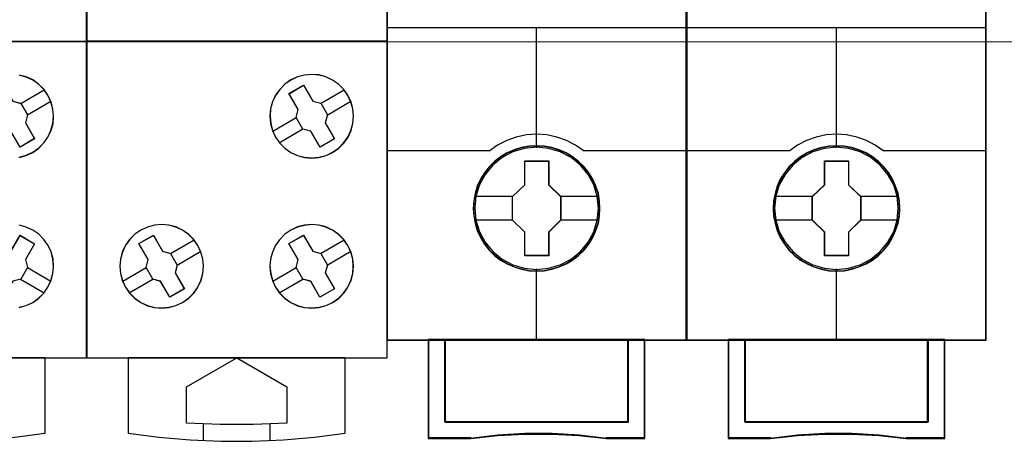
# Model space of a CAD drawing. Header units: millimetres. Extents: x -1290 to 1795, y -4192 to -1311.
# Tile 913 of 1056: x 1450.02 to 1461.83, y -2233.57 to -2228.51. Entities that reach past the tile are written whole.
import ezdxf

# ---------------------------------------------------------------- set-up
doc = ezdxf.new("R2010")
doc.units = ezdxf.units.MM
doc.layers.add('45', color=7, linetype='Continuous')
doc.layers.add('Aparatura', color=7, linetype='Continuous', lineweight=13)

# ---------------------------------------------------------------- blocks, each defined once
blk = doc.blocks.new('*U272')
at = {"layer": '45', "color": 7}
for points in [[(396.443918, -233.608264), (414.447332, -233.608264), (414.447332, -233.608264), (414.447332, -316.599208), (414.447332, -316.599208), (396.443918, -316.599208), (396.443918, -316.599208), (396.443918, -233.608264), (396.443918, -233.608264)], [(408.566145, -300.704759), (409.431816, -300.208218), (409.449364, -300.237426), (409.999182, -301.189616), (410.47881, -301.323974), (410.876551, -302.013288), (410.75372, -302.492304), (411.303538, -303.438651), (410.437867, -303.941033), (409.888048, -302.994686), (409.402571, -302.860328), (409.00483, -302.171013), (409.133511, -301.691998), (409.121812, -301.662789), (408.566145, -300.704759)], [(410.43798, -309.237716), (411.303538, -309.740407), (410.753791, -310.693181), (410.876607, -311.166646), (410.47307, -311.862229), (410.005201, -311.990825), (409.449606, -312.943599), (408.584048, -312.446753), (409.139643, -311.488134), (409.00513, -311.014669), (409.408668, -310.319086), (409.888233, -310.196336), (410.43798, -309.237716)], [(398.934247, -316.586639), (398.934247, -321.089789), (398.934247, -321.089789), (400.788927, -321.335735), (402.643607, -321.505555), (404.509989, -321.581681), (406.370519, -321.581681), (408.242752, -321.505555), (410.091581, -321.335735), (411.946261, -321.089789), (411.946261, -321.089789), (411.946261, -316.586639), (398.934247, -316.586639)]]:
    blk.add_lwpolyline(points, close=True, dxfattribs=at)
at = {"layer": '45', "color": 59}
blk.add_lwpolyline([(396.447498, -233.613651), (414.443751, -233.613651), (414.443751, -316.593821), (396.447498, -316.593821), (396.447498, -233.613651)], close=True, dxfattribs=at)
at = {"layer": '45', "color": 7}
for points in [[(396.443918, -297.586809), (414.447332, -297.586809)], [(410.375312, -304.559465), (410.803007, -304.442381), (411.195549, -304.2609), (411.552938, -304.003315), (411.863456, -303.698896), (412.109527, -303.34179), (412.291151, -302.949558), (412.414187, -302.522201), (412.44934, -302.094844), (412.408328, -301.661632), (412.291151, -301.234275), (412.109527, -300.836189), (412.109527, -300.836189), (411.857597, -300.479083), (411.547079, -300.174664), (411.195549, -299.922933), (410.803007, -299.741453), (410.375312, -299.624369)], [(410.373648, -304.555937), (410.800578, -304.439062), (411.192419, -304.257907), (411.549169, -304.000783), (411.859132, -303.69691), (412.104764, -303.340443), (412.286063, -302.948914), (412.408879, -302.522323), (412.443969, -302.095731), (412.40303, -301.663296), (412.286063, -301.236704), (412.104764, -300.839331), (412.104764, -300.839331), (411.853284, -300.482865), (411.543321, -300.178991), (411.192419, -299.927711), (410.800578, -299.746556), (410.373648, -299.629682)], [(410.000287, -301.187061), (410.481484, -301.321807), (410.481484, -301.321807), (410.880526, -302.013111), (410.880526, -302.013111), (410.757292, -302.493509), (410.757292, -302.493509), (411.308909, -303.442588), (411.308909, -303.442588), (410.440407, -303.94642), (410.440407, -303.94642), (409.88879, -302.997341)], [(410.472831, -301.330397), (411.88181, -300.513451)], [(410.870281, -302.019863), (412.284631, -301.201122)], [(410.375312, -313.554381), (410.803007, -313.449005), (411.201408, -313.255816), (411.552938, -313.004085), (411.857597, -312.699667), (412.109527, -312.34256), (412.109527, -312.34256), (412.291151, -311.944474), (412.408328, -311.522971), (412.44934, -311.095614), (412.414187, -310.656548), (412.29701, -310.229191), (412.115386, -309.83696), (411.863456, -309.479853), (411.558797, -309.16958), (411.201408, -308.917849), (410.803007, -308.736369), (410.375312, -308.619285)], [(410.373648, -313.550863), (410.800578, -313.445676), (411.198267, -313.252833), (411.549169, -313.001554), (411.853284, -312.69768), (412.104764, -312.341213), (412.104764, -312.341213), (412.286063, -311.94384), (412.40303, -311.523093), (412.443969, -311.096501), (412.408879, -310.658222), (412.291911, -310.231631), (412.110612, -309.840102), (411.859132, -309.483635), (411.555017, -309.173918), (411.198267, -308.922638), (410.800578, -308.741483), (410.373648, -308.624608)], [(409.888014, -310.194602), (410.439932, -309.234125), (410.439932, -309.234125), (410.439932, -309.234125), (411.308909, -309.73779), (411.308909, -309.73779), (410.756991, -310.692411), (410.756991, -310.692411), (410.880292, -311.166793), (410.880292, -311.166793), (410.475161, -311.863725), (410.475161, -311.863725), (410.005443, -311.992569)], [(410.870281, -311.160681), (412.284631, -311.977627)], [(410.46746, -311.855534), (411.88181, -312.679662)]]:
    blk.add_lwpolyline(points, dxfattribs=at)
blk = doc.blocks.new('*U273')
at = {"layer": '45', "color": 7}
for points in [[(414.427639, -233.611855), (432.438214, -233.611855), (432.438214, -233.611855), (432.438214, -316.601003), (432.438214, -316.601003), (414.427639, -316.601003), (414.427639, -316.601003), (414.427639, -233.611855), (414.427639, -233.611855)], [(414.4348, -233.619037), (432.429262, -233.619037), (432.429262, -316.593821), (414.4348, -316.593821), (414.4348, -233.619037)], [(430.10412, -300.841127), (429.85192, -300.483637), (429.541069, -300.17303), (429.183297, -299.926889), (428.784469, -299.733493), (428.36218, -299.622143), (427.934027, -299.58698), (427.494143, -299.628004), (427.071855, -299.733493), (426.673027, -299.921029), (426.315255, -300.17303), (426.010269, -300.483637), (425.758069, -300.841127), (425.570385, -301.23378), (425.453083, -301.655736), (425.423757, -302.095274), (425.458948, -302.528951), (425.570385, -302.956767), (425.752204, -303.349421), (426.010269, -303.706911), (426.315255, -304.011657), (426.678892, -304.269519), (427.071855, -304.451194), (427.494143, -304.562544), (427.934027, -304.603567), (428.36218, -304.562544), (428.790334, -304.451194), (429.183297, -304.263658), (429.546934, -304.011657), (429.846055, -303.701051), (430.109985, -303.349421), (430.285938, -302.950907), (430.403241, -302.528951), (430.438431, -302.101134), (430.397376, -301.655736), (430.285938, -301.239641), (430.10412, -300.841127)], [(430.097913, -300.844718), (429.846434, -300.488251), (429.53647, -300.178534), (429.17972, -299.933098), (428.782031, -299.740255), (428.360949, -299.629224), (427.934019, -299.594162), (427.495391, -299.635068), (427.074309, -299.740255), (426.67662, -299.927254), (426.31987, -300.178534), (426.015755, -300.488251), (425.764275, -300.844718), (425.577128, -301.236247), (425.46016, -301.656995), (425.430919, -302.095274), (425.466009, -302.527709), (425.577128, -302.9543), (425.758427, -303.34583), (426.015755, -303.702296), (426.31987, -304.00617), (426.682469, -304.263293), (427.074309, -304.444449), (427.495391, -304.555479), (427.934019, -304.596385), (428.360949, -304.555479), (428.78788, -304.444449), (429.17972, -304.25745), (429.542319, -304.00617), (429.840585, -303.696453), (430.103762, -303.34583), (430.279213, -302.948457), (430.39618, -302.527709), (430.43127, -302.101117), (430.390332, -301.656995), (430.279213, -301.242091), (430.097913, -300.844718)], [(426.562398, -300.73979), (427.433084, -300.235151), (427.433084, -300.235151), (427.986088, -301.191618), (427.986088, -301.191618), (428.468495, -301.314844), (428.468495, -301.314844), (428.874423, -302.013123), (428.874423, -302.013123), (428.744997, -302.500159), (428.744997, -302.500159), (429.298, -303.456626), (429.298, -303.456626), (428.427314, -303.955397), (428.427314, -303.955397), (427.868427, -302.99893), (427.868427, -302.99893), (427.391903, -302.863968), (427.391903, -302.863968), (426.985975, -302.171556), (426.985975, -302.171556), (427.115401, -301.696257), (427.115401, -301.696257), (426.562398, -300.73979), (426.562398, -300.73979)], [(426.57135, -300.745023), (427.436908, -300.242332), (427.986654, -301.195107), (428.46622, -301.317857), (428.869757, -302.01344), (428.741093, -302.498595), (429.290839, -303.45137), (428.425281, -303.948215), (427.869686, -302.995441), (427.395969, -302.861), (426.992432, -302.171262), (427.121096, -301.697797), (426.57135, -300.745023)], [(421.100622, -309.836511), (420.848422, -309.47902), (420.537571, -309.174274), (420.179799, -308.916412), (419.786836, -308.734737), (419.364548, -308.623387), (418.924664, -308.582364), (418.490646, -308.623387), (418.068357, -308.740597), (417.675395, -308.922273), (417.317623, -309.168414), (417.006771, -309.484881), (416.754571, -309.83065), (416.566888, -310.235025), (416.455451, -310.656981), (416.42026, -311.090657), (416.461316, -311.530195), (416.566888, -311.94629), (416.754571, -312.344804), (417.006771, -312.702295), (417.317623, -313.012901), (417.675395, -313.259042), (418.068357, -313.452439), (418.490646, -313.563788), (418.930529, -313.598951), (419.364548, -313.557928), (419.786836, -313.446578), (420.185664, -313.264903), (420.537571, -313.012901), (420.848422, -312.702295), (421.094757, -312.344804), (421.288306, -311.952151), (421.399743, -311.530195), (421.434934, -311.090657), (421.399743, -310.656981), (421.282441, -310.235025), (421.100622, -309.836511)], [(421.094416, -309.840102), (420.842936, -309.483635), (420.532973, -309.179761), (420.176223, -308.922638), (419.784382, -308.741483), (419.3633, -308.630452), (418.924673, -308.589546), (418.491894, -308.630452), (418.070812, -308.747326), (417.678971, -308.928482), (417.322221, -309.173918), (417.012258, -309.489479), (416.760778, -309.834258), (416.57363, -310.237475), (416.462511, -310.658222), (416.427421, -311.090657), (416.46836, -311.528936), (416.57363, -311.94384), (416.760778, -312.341213), (417.012258, -312.69768), (417.322221, -313.007397), (417.678971, -313.252833), (418.070812, -313.445676), (418.491894, -313.556707), (418.930521, -313.591769), (419.3633, -313.550863), (419.784382, -313.439832), (420.182071, -313.258677), (420.532973, -313.007397), (420.842936, -312.69768), (421.088568, -312.341213), (421.281564, -311.949684), (421.392683, -311.528936), (421.427773, -311.090657), (421.392683, -310.658222), (421.275715, -310.237475), (421.094416, -309.840102)], [(430.104497, -309.836866), (429.846339, -309.479409), (429.541245, -309.174692), (429.177478, -308.922714), (428.784374, -308.735196), (428.361935, -308.623857), (427.927762, -308.576977), (427.493588, -308.629717), (427.071149, -308.735196), (426.672179, -308.922714), (426.314279, -309.168832), (426.009184, -309.485269), (425.756894, -309.831006), (425.569143, -310.235342), (425.451799, -310.657258), (425.416596, -311.090894), (425.457666, -311.53039), (425.569143, -311.946446), (425.751027, -312.344923), (426.003317, -312.702379), (426.314279, -313.012957), (426.672179, -313.259074), (427.071149, -313.452452), (427.493588, -313.563791), (427.927762, -313.598951), (428.361935, -313.557932), (428.790242, -313.446593), (429.183345, -313.264934), (429.547112, -313.012957), (429.846339, -312.702379), (430.104497, -312.344923), (430.28638, -311.952306), (430.397857, -311.53039), (430.43306, -311.090894), (430.397857, -310.657258), (430.28638, -310.235342), (430.104497, -309.836866)], [(430.096718, -309.840444), (429.839482, -309.48401), (429.535476, -309.180164), (429.173007, -308.928907), (428.781307, -308.741925), (428.360375, -308.630905), (427.927751, -308.584159), (427.495127, -308.636748), (427.074196, -308.741925), (426.676649, -308.928907), (426.320027, -309.174321), (426.016021, -309.489853), (425.764631, -309.834601), (425.577551, -310.237781), (425.460625, -310.65849), (425.425548, -311.090886), (425.466471, -311.529125), (425.577551, -311.943991), (425.758785, -312.341328), (426.010175, -312.697762), (426.320027, -313.007451), (426.676649, -313.252864), (427.074196, -313.44569), (427.495127, -313.55671), (427.927751, -313.591769), (428.360375, -313.550867), (428.787153, -313.439846), (429.178853, -313.258708), (429.541322, -313.007451), (429.839482, -312.697762), (430.096718, -312.341328), (430.277952, -311.949834), (430.389031, -311.529125), (430.424109, -311.090886), (430.389031, -310.65849), (430.277952, -310.237781), (430.096718, -309.840444)], [(417.560691, -309.729305), (418.431377, -309.230534), (418.431377, -309.230534), (418.984381, -310.187001), (418.984381, -310.187001), (419.466788, -310.321963), (419.466788, -310.321963), (419.866833, -311.014375), (419.866833, -311.014375), (419.74329, -311.489674), (419.74329, -311.489674), (420.296293, -312.446142), (420.296293, -312.446142), (419.425607, -312.950781), (419.425607, -312.950781), (418.86672, -311.994314), (418.86672, -311.994314), (418.396079, -311.86522), (418.396079, -311.86522), (417.990151, -311.172808), (417.990151, -311.172808), (418.113694, -310.685773), (418.113694, -310.685773), (417.560691, -309.729305), (417.560691, -309.729305)], [(417.567852, -309.734562), (418.43341, -309.237716), (418.983156, -310.19049), (419.462722, -310.324931), (419.860411, -311.014669), (419.737595, -311.488134), (420.287342, -312.440908), (419.421784, -312.943599), (418.866189, -311.990825), (418.39832, -311.862229), (417.994783, -311.172491), (418.117598, -310.687336), (417.567852, -309.734562)], [(426.557027, -309.729305), (427.427713, -309.230534), (427.427713, -309.230534), (427.9866, -310.187001), (427.9866, -310.187001), (428.469007, -310.316095), (428.469007, -310.316095), (428.874935, -311.014375), (428.874935, -311.014375), (428.739626, -311.489674), (428.739626, -311.489674), (429.292629, -312.446142), (429.292629, -312.446142), (428.421943, -312.950781), (428.421943, -312.950781), (427.86894, -311.994314), (427.86894, -311.994314), (427.392415, -311.86522), (427.392415, -311.86522), (426.986487, -311.172808), (426.986487, -311.172808), (427.110031, -310.685773), (427.110031, -310.685773), (426.557027, -309.729305), (426.557027, -309.729305)], [(426.564188, -309.734562), (427.430316, -309.237716), (427.986276, -310.19049), (428.466158, -310.319086), (428.869961, -311.014669), (428.73536, -311.488134), (429.285468, -312.440908), (428.41934, -312.943599), (427.869232, -311.990825), (427.395203, -311.862229), (426.9914, -311.172491), (427.114296, -310.687336), (426.564188, -309.734562)], [(416.917968, -316.584844), (416.917968, -321.091231), (416.917968, -321.091231), (418.76756, -321.337354), (420.634712, -321.501436), (422.501864, -321.583476), (424.363163, -321.583476), (426.230315, -321.501436), (428.08576, -321.337354), (429.935353, -321.091231), (429.935353, -321.091231), (429.935353, -316.584844), (416.917968, -316.584844)], [(420.419825, -318.321063), (423.432521, -316.584844), (423.432521, -316.584844), (426.433495, -318.321063), (426.433495, -318.321063), (426.433495, -320.491337), (426.433495, -320.491337), (424.4348, -320.585186), (422.430243, -320.585186), (420.419825, -320.491337), (420.419825, -320.491337), (420.419825, -318.321063), (420.419825, -318.321063)]]:
    blk.add_lwpolyline(points, close=True, dxfattribs=at)
for points in [[(414.427639, -297.583218), (432.438214, -297.583218)], [(428.456552, -301.326806), (429.876272, -300.504473)], [(428.861163, -302.021659), (430.273722, -301.199326)], [(425.586676, -302.985835), (427.001025, -302.163502)], [(425.984126, -303.680688), (427.403846, -302.851173)], [(419.454845, -310.332963), (420.874565, -309.505244)], [(428.456552, -310.327576), (429.876272, -309.505244)], [(419.852295, -311.022429), (421.277386, -310.19471)], [(428.861163, -311.022429), (430.273722, -310.19471)], [(416.59034, -311.986605), (418.004689, -311.164272)], [(425.586676, -311.986605), (427.001025, -311.164272)], [(416.98779, -312.676071), (418.40751, -311.853739)], [(425.984126, -312.676071), (427.403846, -311.853739)], [(421.424192, -320.538504), (421.424192, -321.549362)], [(425.416596, -320.538504), (425.416596, -321.549362)]]:
    blk.add_lwpolyline(points, dxfattribs=at)
blk = doc.blocks.new('*U274')
at = {"layer": '45', "color": 7}
for points in [[(450.405822, -233.780631), (432.432843, -233.780631), (432.432843, -315.511143), (450.405822, -315.511143), (450.405822, -233.780631)], [(450.386128, -233.798586), (432.450746, -233.798586), (432.450746, -315.493189), (450.386128, -315.493189), (450.386128, -233.798586)], [(445.217487, -307.627225), (445.195178, -307.175828), (445.122675, -306.724431), (444.966515, -306.289548), (444.788045, -305.876685), (444.553804, -305.480337), (444.269369, -305.133532), (443.940316, -304.814251), (443.572222, -304.533504), (443.198552, -304.291291), (442.763533, -304.104126), (442.334091, -303.977515), (441.876763, -303.894942), (441.419436, -303.867418), (440.962108, -303.894942), (440.515934, -303.977515), (440.064184, -304.104126), (439.651473, -304.291291), (439.261071, -304.533504), (438.898556, -304.814251), (438.563925, -305.133532), (438.296221, -305.480337), (438.050826, -305.876685), (437.855625, -306.289548), (437.732927, -306.724431), (437.643693, -307.175828), (437.615807, -307.627225), (437.643693, -308.078622), (437.732927, -308.513504), (437.855625, -308.948386), (438.050826, -309.36125), (438.296221, -309.757598), (438.563925, -310.115413), (438.898556, -310.440198), (439.261071, -310.71544), (439.651473, -310.946644), (440.064184, -311.133808), (440.515934, -311.265925), (440.962108, -311.359507), (441.419436, -311.381526), (441.876763, -311.359507), (442.334091, -311.265925), (442.763533, -311.133808), (443.198552, -310.946644), (443.572222, -310.71544), (443.940316, -310.440198), (444.269369, -310.115413), (444.553804, -309.757598), (444.788045, -309.36125), (444.966515, -308.948386), (445.122675, -308.513504), (445.195178, -308.078622), (445.217487, -307.627225)], [(445.217487, -307.627225), (445.195178, -307.175828), (445.122675, -306.724431), (444.966515, -306.289548), (444.788045, -305.876685), (444.553804, -305.480337), (444.269369, -305.133532), (443.940316, -304.814251), (443.572222, -304.533504), (443.198552, -304.291291), (442.763533, -304.104126), (442.334091, -303.977515), (441.876763, -303.894942), (441.419436, -303.867418), (440.962108, -303.894942), (440.515934, -303.977515), (440.064184, -304.104126), (439.651473, -304.291291), (439.261071, -304.533504), (438.898556, -304.814251), (438.563925, -305.133532), (438.296221, -305.480337), (438.050826, -305.876685), (437.855625, -306.289548), (437.732927, -306.724431), (437.643693, -307.175828), (437.615807, -307.627225), (437.643693, -308.078622), (437.732927, -308.513504), (437.855625, -308.948386), (438.050826, -309.36125), (438.296221, -309.757598), (438.563925, -310.115413), (438.898556, -310.440198), (439.261071, -310.71544), (439.651473, -310.946644), (440.064184, -311.133808), (440.515934, -311.265925), (440.962108, -311.359507), (441.419436, -311.381526), (441.876763, -311.359507), (442.334091, -311.265925), (442.763533, -311.133808), (443.198552, -310.946644), (443.572222, -310.71544), (443.940316, -310.440198), (444.269369, -310.115413), (444.553804, -309.757598), (444.788045, -309.36125), (444.966515, -308.948386), (445.122675, -308.513504), (445.195178, -308.078622), (445.217487, -307.627225)], [(445.197794, -307.627211), (445.175595, -307.177972), (445.103451, -306.728732), (444.948062, -306.295928), (444.770476, -305.885038), (444.537393, -305.490583), (444.254364, -305.145436), (443.926939, -304.827681), (443.560666, -304.548276), (443.188844, -304.30722), (442.755976, -304.12095), (442.328658, -303.994944), (441.873593, -303.912766), (441.418527, -303.885373), (440.963461, -303.912766), (440.519494, -303.994944), (440.069978, -304.12095), (439.659308, -304.30722), (439.270837, -304.548276), (438.910114, -304.827681), (438.577139, -305.145436), (438.310759, -305.490583), (438.066578, -305.885038), (437.872342, -306.295928), (437.750251, -306.728732), (437.661458, -307.177972), (437.63371, -307.627211), (437.661458, -308.076451), (437.750251, -308.509255), (437.872342, -308.94206), (438.066578, -309.35295), (438.310759, -309.747404), (438.577139, -310.103509), (438.910114, -310.426742), (439.270837, -310.700669), (439.659308, -310.930767), (440.069978, -311.117037), (440.519494, -311.248522), (440.963461, -311.341657), (441.418527, -311.363571), (441.873593, -311.341657), (442.328658, -311.248522), (442.755976, -311.117037), (443.188844, -310.930767), (443.560666, -310.700669), (443.926939, -310.426742), (444.254364, -310.103509), (444.537393, -309.747404), (444.770476, -309.35295), (444.948062, -308.94206), (445.103451, -308.509255), (445.175595, -308.076451), (445.197794, -307.627211)], [(440.70518, -304.770548), (442.150355, -304.770548), (442.150355, -306.198953), (442.875754, -306.904883), (442.875754, -308.333288), (442.150355, -309.050249), (442.150355, -310.467624), (440.70518, -310.467624), (440.70518, -309.050249), (439.962911, -308.333288), (439.962911, -306.904883), (440.70518, -306.198953), (440.70518, -304.770548)], [(440.70518, -304.770548), (442.150355, -304.770548), (442.150355, -304.770548), (442.150355, -306.198953), (442.150355, -306.198953), (442.875754, -306.904883), (442.875754, -306.904883), (442.875754, -308.333288), (442.875754, -308.333288), (442.150355, -309.050249), (442.150355, -309.050249), (442.150355, -310.467624), (442.150355, -310.467624), (440.70518, -310.467624), (440.70518, -310.467624), (440.70518, -309.050249), (440.70518, -309.050249), (439.962911, -308.333288), (439.962911, -308.333288), (439.962911, -306.904883), (439.962911, -306.904883), (440.70518, -306.198953), (440.70518, -306.198953), (440.70518, -304.770548), (440.70518, -304.770548)], [(440.713502, -304.788502), (442.140024, -304.788502), (442.140024, -306.207454), (442.856061, -306.908712), (442.856061, -308.327664), (442.140024, -309.039879), (442.140024, -310.447874), (440.713502, -310.447874), (440.713502, -309.039879), (439.980814, -308.327664), (439.980814, -306.908712), (440.713502, -306.207454), (440.713502, -304.788502)], [(446.917428, -315.473438), (446.917428, -320.424044), (435.919447, -320.424044), (435.919447, -315.473438), (434.923172, -315.473438), (434.923172, -321.421883), (437.466734, -321.421883), (439.086376, -321.245469), (440.717149, -321.157262), (442.347923, -321.157262), (443.978696, -321.245469), (445.603904, -321.421883), (447.913702, -321.421883), (447.913702, -315.473438), (446.917428, -315.473438)], [(441.412869, -315.473438), (435.916797, -315.473438), (435.916797, -320.428979), (446.920077, -320.428979), (446.920077, -315.473438), (441.412869, -315.473438)], [(446.920077, -320.428979), (446.920077, -315.473438), (441.412869, -315.473438), (435.916797, -315.473438), (435.916797, -320.428979), (446.920077, -320.428979)]]:
    blk.add_lwpolyline(points, close=True, dxfattribs=at)
at = {"layer": '45', "color": 139}
for points in [[(450.405822, -233.780631), (432.432843, -233.780631), (432.432843, -315.511143), (450.405822, -315.511143), (450.405822, -233.780631)], [(445.127971, -307.616333), (445.055454, -306.895156), (444.849059, -306.212516), (444.503208, -305.579421), (444.045791, -305.023399), (443.482389, -304.571976), (442.835312, -304.230655), (442.138031, -304.021459), (441.412859, -303.955397), (440.693265, -304.021459), (440.001563, -304.230655), (439.354486, -304.571976), (438.791083, -305.023399), (438.333667, -305.579421), (437.987816, -306.212516), (437.775842, -306.895156), (437.708903, -307.616333), (437.775842, -308.332005), (437.987816, -309.020151), (438.333667, -309.64774), (438.791083, -310.203762), (439.354486, -310.660691), (440.001563, -310.996506), (440.693265, -311.211207), (441.412859, -311.282774), (442.138031, -311.211207), (442.835312, -310.996506), (443.482389, -310.660691), (444.045791, -310.203762), (444.503208, -309.64774), (444.849059, -309.020151), (445.055454, -308.332005), (445.127971, -307.616333)]]:
    blk.add_lwpolyline(points, close=True, dxfattribs=at)
for points in [[(432.432843, -296.773454), (450.405822, -296.773454)], [(441.393373, -296.773454), (441.393373, -303.998489)], [(444.263249, -304.190606), (443.749221, -303.837366), (443.212844, -303.546799), (442.637356, -303.341692), (442.028344, -303.210652), (441.413745, -303.17077), (440.810321, -303.210652), (440.201309, -303.341692), (439.625821, -303.546799), (439.07827, -303.837366), (438.575416, -304.190606)], [(432.432843, -304.151105), (438.613013, -304.151105)], [(444.223862, -304.151105), (450.405822, -304.151105)], [(441.393373, -311.239683), (441.393373, -315.511143)], [(434.923172, -315.473438), (434.923172, -321.421883)], [(435.916797, -315.473438), (435.916797, -320.428979)], [(446.882481, -320.428979), (446.882481, -315.473438)], [(447.874316, -315.473438), (447.874316, -321.421883)], [(435.916797, -320.391274), (446.920077, -320.391274)], [(445.611357, -321.421883), (443.983325, -321.220788), (442.349719, -321.120241), (440.716112, -321.120241), (439.082505, -321.220788), (437.460049, -321.421883)], [(437.497646, -321.382382), (434.923172, -321.382382)], [(447.913702, -321.382382), (445.57197, -321.382382)]]:
    blk.add_lwpolyline(points, dxfattribs=at)
at = {"layer": '45', "color": 7}
for points in [[(437.687419, -306.891016), (440.000507, -306.891016)], [(442.836367, -306.891016), (445.144084, -306.891016)], [(437.687419, -308.30945), (440.000507, -308.30945)], [(442.836367, -308.30945), (445.144084, -308.30945)]]:
    blk.add_lwpolyline(points, dxfattribs=at)
at = {"layer": '45', "color": 59}
for points in [[(446.917428, -315.473438), (446.917428, -320.424044), (435.919447, -320.424044), (435.919447, -315.473438), (434.923172, -315.473438), (434.923172, -321.421883), (437.466734, -321.421883), (439.086376, -321.245469), (440.717149, -321.157262), (442.347923, -321.157262), (443.978696, -321.245469), (445.603904, -321.421883), (447.913702, -321.421883), (447.913702, -315.473438), (446.917428, -315.473438)], [(446.902408, -315.491393), (446.902408, -320.410618), (435.936257, -320.410618), (435.936257, -315.491393), (434.942866, -315.491393), (434.942866, -321.402132), (437.479066, -321.402132), (439.09402, -321.226837), (440.720074, -321.139189), (442.346128, -321.139189), (443.972181, -321.226837), (445.592686, -321.402132), (447.895799, -321.402132), (447.895799, -315.491393), (446.902408, -315.491393)], [(441.412869, -315.473438), (435.916797, -315.473438), (435.916797, -320.428979), (446.920077, -320.428979), (446.920077, -315.473438), (441.412869, -315.473438)], [(446.920077, -320.428979), (446.920077, -315.473438), (441.412869, -315.473438), (435.916797, -315.473438), (435.916797, -320.428979), (446.920077, -320.428979)], [(441.412887, -315.491393), (435.9347, -315.491393), (435.9347, -320.411024), (446.902174, -320.411024), (446.902174, -315.491393), (441.412887, -315.491393)]]:
    blk.add_lwpolyline(points, close=True, dxfattribs=at)
at = {"layer": '45', "color": 140}
blk.add_lwpolyline([(446.902174, -320.411024), (446.902174, -315.491393), (441.412887, -315.491393), (435.9347, -315.491393), (435.9347, -320.411024), (446.902174, -320.411024)], close=True, dxfattribs=at)
blk = doc.blocks.new('*U275')
at = {"layer": '45', "color": 7}
for points in [[(468.391333, -233.780631), (450.418354, -233.780631), (450.418354, -315.511143), (468.391333, -315.511143), (468.391333, -233.780631)], [(463.202998, -307.627225), (463.18069, -307.175828), (463.108186, -306.724431), (462.952026, -306.289548), (462.773556, -305.876685), (462.539315, -305.480337), (462.25488, -305.133532), (461.925827, -304.814251), (461.557734, -304.533504), (461.184063, -304.291291), (460.749044, -304.104126), (460.319602, -303.977515), (459.862274, -303.894942), (459.404947, -303.867418), (458.947619, -303.894942), (458.501445, -303.977515), (458.049695, -304.104126), (457.636984, -304.291291), (457.246583, -304.533504), (456.884067, -304.814251), (456.549437, -305.133532), (456.281732, -305.480337), (456.036337, -305.876685), (455.841136, -306.289548), (455.718438, -306.724431), (455.629204, -307.175828), (455.601318, -307.627225), (455.629204, -308.078622), (455.718438, -308.513504), (455.841136, -308.948386), (456.036337, -309.36125), (456.281732, -309.757598), (456.549437, -310.115413), (456.884067, -310.440198), (457.246583, -310.71544), (457.636984, -310.946644), (458.049695, -311.133808), (458.501445, -311.265925), (458.947619, -311.359507), (459.404947, -311.381526), (459.862274, -311.359507), (460.319602, -311.265925), (460.749044, -311.133808), (461.184063, -310.946644), (461.557734, -310.71544), (461.925827, -310.440198), (462.25488, -310.115413), (462.539315, -309.757598), (462.773556, -309.36125), (462.952026, -308.948386), (463.108186, -308.513504), (463.18069, -308.078622), (463.202998, -307.627225)], [(463.202998, -307.627225), (463.18069, -307.175828), (463.108186, -306.724431), (462.952026, -306.289548), (462.773556, -305.876685), (462.539315, -305.480337), (462.25488, -305.133532), (461.925827, -304.814251), (461.557734, -304.533504), (461.184063, -304.291291), (460.749044, -304.104126), (460.319602, -303.977515), (459.862274, -303.894942), (459.404947, -303.867418), (458.947619, -303.894942), (458.501445, -303.977515), (458.049695, -304.104126), (457.636984, -304.291291), (457.246583, -304.533504), (456.884067, -304.814251), (456.549437, -305.133532), (456.281732, -305.480337), (456.036337, -305.876685), (455.841136, -306.289548), (455.718438, -306.724431), (455.629204, -307.175828), (455.601318, -307.627225), (455.629204, -308.078622), (455.718438, -308.513504), (455.841136, -308.948386), (456.036337, -309.36125), (456.281732, -309.757598), (456.549437, -310.115413), (456.884067, -310.440198), (457.246583, -310.71544), (457.636984, -310.946644), (458.049695, -311.133808), (458.501445, -311.265925), (458.947619, -311.359507), (459.404947, -311.381526), (459.862274, -311.359507), (460.319602, -311.265925), (460.749044, -311.133808), (461.184063, -310.946644), (461.557734, -310.71544), (461.925827, -310.440198), (462.25488, -310.115413), (462.539315, -309.757598), (462.773556, -309.36125), (462.952026, -308.948386), (463.108186, -308.513504), (463.18069, -308.078622), (463.202998, -307.627225)], [(463.185095, -307.627211), (463.162891, -307.177972), (463.09073, -306.728732), (462.935305, -306.295928), (462.757676, -305.885038), (462.524538, -305.490583), (462.241442, -305.145436), (461.913939, -304.827681), (461.54758, -304.548276), (461.17567, -304.30722), (460.7427, -304.12095), (460.315281, -303.994944), (459.860107, -303.912766), (459.404933, -303.885373), (458.94976, -303.912766), (458.505688, -303.994944), (458.056065, -304.12095), (457.645299, -304.30722), (457.256736, -304.548276), (456.895928, -304.827681), (456.562874, -305.145436), (456.296431, -305.490583), (456.052191, -305.885038), (455.85791, -306.295928), (455.73579, -306.728732), (455.646976, -307.177972), (455.619221, -307.627211), (455.646976, -308.076451), (455.73579, -308.509255), (455.85791, -308.94206), (456.052191, -309.35295), (456.296431, -309.747404), (456.562874, -310.103509), (456.895928, -310.426742), (457.256736, -310.700669), (457.645299, -310.930767), (458.056065, -311.117037), (458.505688, -311.248522), (458.94976, -311.341657), (459.404933, -311.363571), (459.860107, -311.341657), (460.315281, -311.248522), (460.7427, -311.117037), (461.17567, -310.930767), (461.54758, -310.700669), (461.913939, -310.426742), (462.241442, -310.103509), (462.524538, -309.747404), (462.757676, -309.35295), (462.935305, -308.94206), (463.09073, -308.509255), (463.162891, -308.076451), (463.185095, -307.627211)], [(458.690691, -304.770548), (460.135866, -304.770548), (460.135866, -306.198953), (460.861265, -306.904883), (460.861265, -308.333288), (460.135866, -309.050249), (460.135866, -310.467624), (458.690691, -310.467624), (458.690691, -309.050249), (457.948422, -308.333288), (457.948422, -306.904883), (458.690691, -306.198953), (458.690691, -304.770548)], [(458.690691, -304.770548), (460.135866, -304.770548), (460.135866, -304.770548), (460.135866, -306.198953), (460.135866, -306.198953), (460.861265, -306.904883), (460.861265, -306.904883), (460.861265, -308.333288), (460.861265, -308.333288), (460.135866, -309.050249), (460.135866, -309.050249), (460.135866, -310.467624), (460.135866, -310.467624), (458.690691, -310.467624), (458.690691, -310.467624), (458.690691, -309.050249), (458.690691, -309.050249), (457.948422, -308.333288), (457.948422, -308.333288), (457.948422, -306.904883), (457.948422, -306.904883), (458.690691, -306.198953), (458.690691, -306.198953), (458.690691, -304.770548), (458.690691, -304.770548)], [(458.69947, -304.788502), (460.12688, -304.788502), (460.12688, -306.207454), (460.843362, -306.908712), (460.843362, -308.327664), (460.12688, -309.039879), (460.12688, -310.447874), (458.69947, -310.447874), (458.69947, -309.039879), (457.966325, -308.327664), (457.966325, -306.908712), (458.69947, -306.207454), (458.69947, -304.788502)], [(464.903076, -315.473438), (464.903076, -320.424044), (453.906611, -320.424044), (453.906611, -315.473438), (452.910473, -315.473438), (452.910473, -321.421883), (455.453684, -321.421883), (457.073103, -321.245469), (458.703652, -321.157262), (460.334201, -321.157262), (461.964749, -321.245469), (463.589733, -321.421883), (465.899214, -321.421883), (465.899214, -315.473438), (464.903076, -315.473438)], [(459.40017, -315.473438), (453.904099, -315.473438), (453.904099, -320.428979), (464.907379, -320.428979), (464.907379, -315.473438), (459.40017, -315.473438)], [(464.907379, -320.428979), (464.907379, -315.473438), (459.40017, -315.473438), (453.904099, -315.473438), (453.904099, -320.428979), (464.907379, -320.428979)]]:
    blk.add_lwpolyline(points, close=True, dxfattribs=at)
at = {"layer": '45', "color": 139}
for points in [[(468.391333, -233.780631), (450.418354, -233.780631), (450.418354, -315.511143), (468.391333, -315.511143), (468.391333, -233.780631)], [(463.115273, -307.616333), (463.042756, -306.895156), (462.83636, -306.212516), (462.490509, -305.579421), (462.033093, -305.023399), (461.46969, -304.571976), (460.822613, -304.230655), (460.125332, -304.021459), (459.40016, -303.955397), (458.680567, -304.021459), (457.988864, -304.230655), (457.341787, -304.571976), (456.778384, -305.023399), (456.320968, -305.579421), (455.975117, -306.212516), (455.763144, -306.895156), (455.696205, -307.616333), (455.763144, -308.332005), (455.975117, -309.020151), (456.320968, -309.64774), (456.778384, -310.203762), (457.341787, -310.660691), (457.988864, -310.996506), (458.680567, -311.211207), (459.40016, -311.282774), (460.125332, -311.211207), (460.822613, -310.996506), (461.46969, -310.660691), (462.033093, -310.203762), (462.490509, -309.64774), (462.83636, -309.020151), (463.042756, -308.332005), (463.115273, -307.616333)]]:
    blk.add_lwpolyline(points, close=True, dxfattribs=at)
at = {"layer": '45', "color": 59}
for points in [[(468.37343, -233.798586), (450.436257, -233.798586), (450.436257, -315.493189), (468.37343, -315.493189), (468.37343, -233.798586)], [(464.903076, -315.473438), (464.903076, -320.424044), (453.906611, -320.424044), (453.906611, -315.473438), (452.910473, -315.473438), (452.910473, -321.421883), (455.453684, -321.421883), (457.073103, -321.245469), (458.703652, -321.157262), (460.334201, -321.157262), (461.964749, -321.245469), (463.589733, -321.421883), (465.899214, -321.421883), (465.899214, -315.473438), (464.903076, -315.473438)], [(464.887919, -315.491393), (464.887919, -320.410618), (453.921768, -320.410618), (453.921768, -315.491393), (452.928377, -315.491393), (452.928377, -321.402132), (455.464577, -321.402132), (457.079531, -321.226837), (458.705585, -321.139189), (460.331639, -321.139189), (461.957692, -321.226837), (463.578197, -321.402132), (465.88131, -321.402132), (465.88131, -315.491393), (464.887919, -315.491393)], [(459.40017, -315.473438), (453.904099, -315.473438), (453.904099, -320.428979), (464.907379, -320.428979), (464.907379, -315.473438), (459.40017, -315.473438)], [(464.907379, -320.428979), (464.907379, -315.473438), (459.40017, -315.473438), (453.904099, -315.473438), (453.904099, -320.428979), (464.907379, -320.428979)], [(459.399294, -315.491393), (453.922002, -315.491393), (453.922002, -320.411024), (464.887685, -320.411024), (464.887685, -315.491393), (459.399294, -315.491393)]]:
    blk.add_lwpolyline(points, close=True, dxfattribs=at)
at = {"layer": '45', "color": 139}
for points in [[(450.418354, -296.773454), (468.391333, -296.773454)], [(459.380674, -296.773454), (459.380674, -303.998489)], [(462.24876, -304.190606), (461.734732, -303.837366), (461.198355, -303.546799), (460.622867, -303.341692), (460.013855, -303.210652), (459.399256, -303.17077), (458.795832, -303.210652), (458.18682, -303.341692), (457.611332, -303.546799), (457.063781, -303.837366), (456.560927, -304.190606)], [(450.418354, -304.151105), (456.600314, -304.151105)], [(462.209373, -304.151105), (468.391333, -304.151105)], [(459.380674, -311.239683), (459.380674, -315.511143)], [(452.910473, -315.473438), (452.910473, -321.421883)], [(453.904099, -315.473438), (453.904099, -320.428979)], [(464.867992, -320.428979), (464.867992, -315.473438)], [(465.861617, -315.473438), (465.861617, -321.421883)], [(453.904099, -320.391274), (464.907379, -320.391274)], [(463.596868, -321.421883), (461.968836, -321.220788), (460.33523, -321.120241), (458.701623, -321.120241), (457.068016, -321.220788), (455.44556, -321.421883)], [(455.484947, -321.382382), (452.910473, -321.382382)], [(465.899214, -321.382382), (463.559271, -321.382382)]]:
    blk.add_lwpolyline(points, dxfattribs=at)
at = {"layer": '45', "color": 7}
for points in [[(455.672931, -306.891016), (457.987809, -306.891016)], [(460.823669, -306.891016), (463.131386, -306.891016)], [(455.672931, -308.30945), (457.987809, -308.30945)], [(460.823669, -308.30945), (463.131386, -308.30945)]]:
    blk.add_lwpolyline(points, dxfattribs=at)
at = {"layer": '45', "color": 140}
blk.add_lwpolyline([(464.887685, -320.411024), (464.887685, -315.491393), (459.399294, -315.491393), (453.922002, -315.491393), (453.922002, -320.411024), (464.887685, -320.411024)], close=True, dxfattribs=at)

msp = doc.modelspace()

# ---------------------------------------------------------------- linework, layer by layer
at = {"layer": 'Aparatura', "color": 7, "lineweight": 13}
msp.add_lwpolyline([(1428.343, -2219.781), (1514.689, -2219.781), (1514.689, -2228.777), (1428.343, -2228.777), (1428.343, -2219.781)], close=True, dxfattribs=at)
msp.add_lwpolyline([(1428.343, -2228.777), (1514.689, -2228.777)], dxfattribs=at)

# ---------------------------------------------------------------- block references
at = {"layer": 'Aparatura', "color": 7, "lineweight": 13, "xscale": 0.2, "yscale": 0.2, "zscale": 0.2}
for name in ['*U272', '*U273', '*U274', '*U275']:
    msp.add_blockref(name, (1367.937, -2169.25), dxfattribs=at)

doc.saveas('drawing.dxf')
